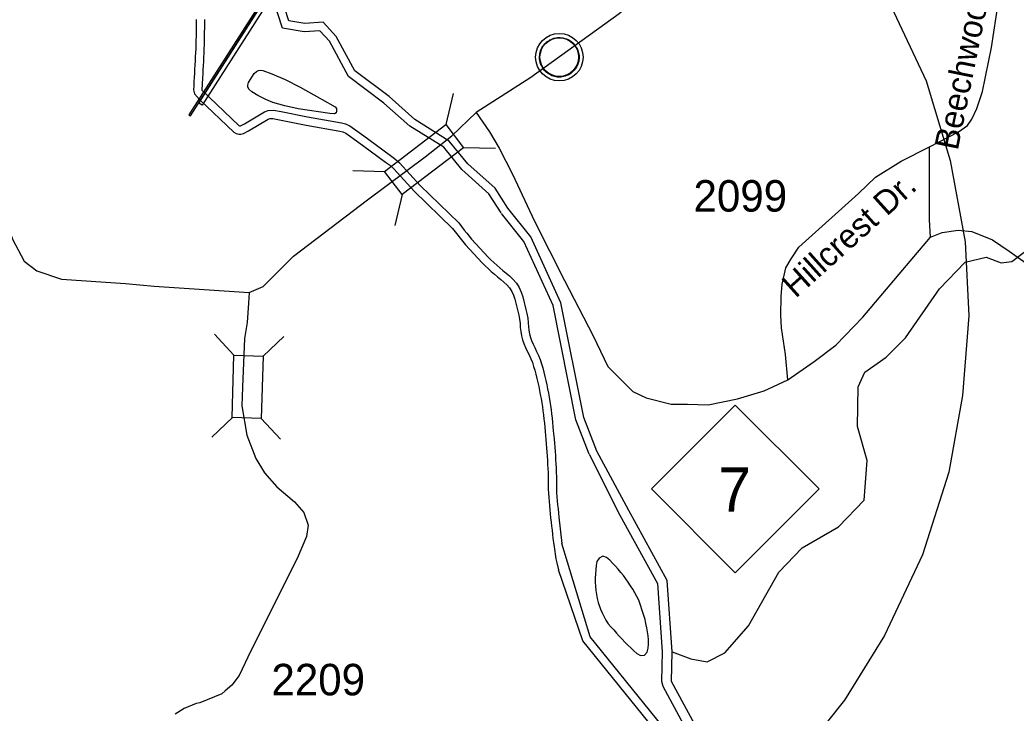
# Model space of a CAD drawing. Extents: x 1364363 to 1407445, y 538563 to 573342.
# Drawn here: x 1379352 to 1383308, y 553914 to 556667 of the extents above; entities that cross this region are included whole.
import ezdxf

# ---------------------------------------------------------------- set-up
doc = ezdxf.new("R2010")
doc.units = 0
for name, color, linetype in [('Exist Boundary Political City Limit New', 7, 'Continuous'), ('Exist Civil Demographics Community CELL', 7, 'Continuous'), ('Exist Hydrographic Buffer Line', 7, 'Continuous'), ('Exist Hydrographic Creek Double Shore', 7, 'Continuous'), ('Exist Hydrographic Creek Single Shore', 7, 'Continuous'), ('Exist Hydrographic Island Shore', 7, 'Continuous'), ('Exist Hydrographic Lake Dam', 7, 'Continuous'), ('Exist Road Primary NC Attributed', 7, 'Continuous'), ('Exist Road Primary NC Shield CELL', 7, 'Continuous'), ('Exist Road Primary NC Shield Number Label', 7, 'Continuous'), ('Exist Road Primary NC Structure Standard Bridge CELL', 7, 'Continuous'), ('Exist Road Secondary Structure Standard Bridge CELL', 7, 'Continuous'), ('Exist Road Secondary Type 51 Attributed', 7, 'Continuous'), ('Exist Road Secondary Type 51 Label', 7, 'Continuous'), ('Exist Road Secondary Type 51 Number Label', 7, 'Continuous')]:
    doc.layers.add(name, color=color, linetype=linetype)

msp = doc.modelspace()

# ---------------------------------------------------------------- linework, layer by layer
at = {"layer": 'Exist Boundary Political City Limit New'}
for points in [[(1380683.5, 558130.6), (1380917, 558099.8), (1381215.6, 558033.5), (1381497.8, 557931.8), (1381717.6, 557825.1), (1381958.9, 557689.9), (1382171.9, 557537.4), (1382407.2, 557310.6), (1382649.2, 557015.3), (1382811.1, 556719.8), (1382951.1, 556424.8), (1383046.6, 556108.5), (1383105.9, 555785.2), (1383120, 555490.8), (1383095.2, 555175.1)], [(1383095.2, 555175.1), (1383041, 554870.2), (1382936.2, 554542.2), (1382785.2, 554221.1), (1382626, 553964.3), (1382486.2, 553789.1)]]:
    msp.add_lwpolyline(points, dxfattribs=at)
at = {"layer": 'Exist Civil Demographics Community CELL'}
msp.add_lwpolyline([(1381416.6, 556531), (1381417.6, 556536.6), (1381419.4, 556543.2), (1381422.3, 556550.4), (1381425.3, 556556.1), (1381428.6, 556561.9), (1381432.3, 556567), (1381436.3, 556571.4), (1381440.9, 556575.9), (1381446.4, 556580.5), (1381451.9, 556584.2), (1381456.7, 556587.1), (1381461.8, 556589.5), (1381467.3, 556591.8), (1381472.9, 556593.6), (1381477.2, 556594.8), (1381482.1, 556595.5), (1381486.2, 556596.2), (1381492.6, 556596.5), (1381497, 556596.4), (1381502.7, 556596.1), (1381507.6, 556595.4), (1381512.5, 556594.4), (1381517.5, 556593), (1381522.6, 556591.1), (1381529.3, 556588.2), (1381535.6, 556584.7), (1381540.6, 556581.1), (1381545.8, 556577.1), (1381549.1, 556574), (1381553.2, 556569.6), (1381557.1, 556564.9), (1381560.2, 556560.3), (1381563.3, 556555.3), (1381565.7, 556550.1), (1381567.8, 556545.1), (1381569.3, 556540.1), (1381570.6, 556535.5), (1381571.7, 556529.5), (1381572.3, 556524.8), (1381572.6, 556518.8), (1381572.4, 556513), (1381571.8, 556507.3), (1381570.9, 556501.8), (1381569.3, 556495.6), (1381567.4, 556489.8), (1381565.1, 556484.7), (1381561.9, 556478.7), (1381558.6, 556473.4), (1381555.2, 556468.7), (1381551, 556464), (1381545.7, 556459), (1381540.7, 556454.9), (1381535.7, 556451.4), (1381531.3, 556448.9), (1381524.5, 556445.7), (1381517.4, 556443), (1381511.4, 556441.5), (1381504.8, 556440.2), (1381500.4, 556439.8), (1381495.9, 556439.5), (1381490.3, 556439.5), (1381486, 556439.9), (1381480.4, 556440.6), (1381474.5, 556442), (1381469.9, 556443.3), (1381464.7, 556445.1), (1381460.1, 556447.1), (1381456.2, 556449.4), (1381449.4, 556453.4), (1381443.8, 556457.7), (1381438.9, 556462.2), (1381434.5, 556467), (1381431.3, 556471), (1381428.3, 556475.2), (1381424.2, 556482.3), (1381422.5, 556485.8), (1381420.8, 556489.9), (1381418.2, 556498), (1381416.6, 556505.1), (1381416, 556510.3), (1381415.6, 556516.6), (1381415.6, 556521.3), (1381416.1, 556527.7)], close=True, dxfattribs=at)
for centre, radius in [((1381494.3, 556518.6), 94.3), ((1381494, 556518.9), 76.7)]:
    msp.add_circle(centre, radius, dxfattribs=at)
at = {"layer": 'Exist Hydrographic Buffer Line'}
for points in [[(1381262.6, 555900.5), (1381213.8, 555976.4), (1381107.2, 556071.9), (1381035.1, 556160.7), (1380901, 556244.5), (1380797.6, 556336.5), (1380656.5, 556442.3), (1380581.1, 556581.7), (1380543.3, 556623.7), (1380481.3, 556618.9), (1380395.5, 556634.5), (1380356.1, 556752.7), (1380329.8, 556802.5)], [(1380084.7, 556667.8), (1380084.7, 556651.1), (1380084.6, 556634.6), (1380084.5, 556618.1), (1380084.3, 556601.5), (1380084, 556584.9), (1380083.6, 556568.3), (1380083, 556551.7), (1380082.4, 556535), (1380081.6, 556518.4), (1380080.8, 556501.9), (1380079.8, 556485.4), (1380078.9, 556469), (1380078, 556452.6), (1380077.1, 556436.3), (1380074.6, 556387.1)], [(1380074.6, 556387.1), (1380222.2, 556246.7), (1380223.6, 556245.8), (1380225, 556245.5), (1380226, 556245.5), (1380228, 556246), (1380243.7, 556254.4), (1380323.6, 556301.8), (1380337.6, 556307.5), (1380359.4, 556308.6), (1380389.3, 556302.5), (1380494.7, 556281.3), (1380628.8, 556257.4), (1380645.7, 556253.4), (1380662.6, 556245.8), (1380717.6, 556206.2), (1380762.6, 556173.4), (1380823.9, 556128.1), (1380839.7, 556116.7), (1380859.6, 556099.1), (1380940.9, 556009), (1381095, 555860.2)], [(1381612, 554942.3), (1381559.8, 555078.8), (1381469.1, 555532.7), (1381353, 555787.2), (1381264.5, 555897.8)], [(1381095, 555860.2), (1381116.5, 555832.2), (1381126.4, 555819.4), (1381136, 555807.2), (1381145.9, 555795.6), (1381211.7, 555724.2), (1381222.3, 555713.5), (1381233.4, 555703.3), (1381245.4, 555692.9), (1381257.6, 555682.4), (1381270.3, 555671.9), (1381283, 555661), (1381295.7, 555650), (1381309.6, 555637.4), (1381323.6, 555621.3), (1381334.2, 555603.3), (1381342.9, 555585.2), (1381348.8, 555566.9), (1381353.5, 555550.1), (1381357.7, 555533.7), (1381361.7, 555517.1), (1381365.4, 555500.4), (1381369, 555482.6), (1381370.9, 555463.5), (1381371.4, 555447.7), (1381373.3, 555433.8), (1381376, 555419.4), (1381379.4, 555405.9), (1381383.9, 555393), (1381389.8, 555379.2), (1381396.4, 555365), (1381403.5, 555350.1), (1381410.8, 555334.3), (1381417.7, 555317.6), (1381423.5, 555300.4), (1381428, 555285)], [(1381428.2, 555284.3), (1381432.8, 555267.3), (1381436.9, 555250.8), (1381440.7, 555234.3), (1381444.3, 555217.8), (1381447.7, 555201.3), (1381450.8, 555184.7), (1381453.8, 555168.2), (1381456.6, 555151.7), (1381459.2, 555135.1), (1381461.5, 555118.3), (1381463.6, 555101.6), (1381465.5, 555084.9), (1381467.2, 555068.3), (1381468.9, 555051.7), (1381470.3, 555035.2), (1381473.3, 555002.6), (1381474.7, 554986.1), (1381476.1, 554969.5), (1381477.3, 554952.8), (1381478.4, 554936.2), (1381479.4, 554919.8), (1381480.4, 554903.3), (1381481.3, 554886.7), (1381482.1, 554869.8), (1381482.4, 554852.5), (1381482.4, 554835.8), (1381482.4, 554819.7), (1381482.7, 554804.1), (1381483.5, 554788.7), (1381484.7, 554772.8), (1381486, 554756.7), (1381487.4, 554740.6), (1381489, 554724.5), (1381490.7, 554708.2), (1381492.3, 554692.1), (1381504.1, 554587.1)], [(1381612, 554942.3), (1381734.6, 554699.8), (1381883.4, 554428.4), (1381901.8, 554156.3), (1381899.8, 554039.9), (1381904.7, 554020.1), (1382060, 553733.4), (1382063.7, 553508), (1382018.4, 553290.2), (1381811.7, 552779.8), (1381494.1, 552450.5)], [(1381952.6, 553402.4), (1381963.8, 553676.1), (1381903, 553863.3), (1381616.3, 554216.5), (1381504.1, 554587.1)]]:
    msp.add_lwpolyline(points, dxfattribs=at)
at = {"layer": 'Exist Hydrographic Creek Double Shore'}
for points in [[(1381290.2, 555918.3), (1381239, 555997.9), (1381131, 556094.6), (1381057.1, 556185.6), (1380920.7, 556270.9), (1380818.4, 556361.9), (1380682, 556464.3), (1380608.1, 556600.8), (1380556.9, 556657.6), (1380483, 556652), (1380420.5, 556663.3), (1380386.4, 556765.7), (1380358.7, 556817.9)], [(1380051.9, 556667.7), (1380051.9, 556651.3), (1380051.8, 556634.8), (1380051.7, 556618.4), (1380051.5, 556602), (1380051.2, 556585.6), (1380050.8, 556569.2), (1380050.2, 556552.8), (1380049.6, 556536.4), (1380048.8, 556520), (1380048, 556503.6), (1380047.1, 556487.2), (1380046.1, 556470.9), (1380045.2, 556454.5), (1380044.3, 556438), (1380043.5, 556421.7)], [(1380043.5, 556421.7), (1380042.7, 556405.3), (1380042, 556388.9), (1380045.1, 556373.1), (1380065.1, 556350.9)], [(1380065.1, 556350.9), (1380201.9, 556220.7), (1380211.1, 556214.9), (1380221.3, 556212.8), (1380229.7, 556212.6), (1380239.9, 556215.2), (1380259.8, 556225.8), (1380338.2, 556272.3), (1380344.8, 556275), (1380356.9, 556275.6), (1380382.8, 556270.3), (1380488.5, 556249.1), (1380622.1, 556225.3), (1380635.1, 556222.2), (1380646.1, 556217.3), (1380698.3, 556179.7), (1380743.2, 556146.9), (1380804.5, 556101.6), (1380819.2, 556091), (1380836.5, 556075.7), (1380917.3, 555986.2), (1381070.5, 555838.3)], [(1381642.6, 554954), (1381591.4, 555087.9), (1381500.5, 555542.9), (1381381.1, 555804.5), (1381290.2, 555918.3)], [(1381642.6, 554954), (1381591.4, 555087.9), (1381500.5, 555542.9), (1381381.1, 555804.5), (1381290.2, 555918.3)], [(1381070.5, 555838.3), (1381090.5, 555812.2), (1381100.5, 555799.2), (1381110.7, 555786.4), (1381121.3, 555773.9), (1381188, 555701.6), (1381199.5, 555689.9), (1381211.6, 555678.8), (1381224, 555668), (1381236.5, 555657.4), (1381249.1, 555646.8), (1381261.6, 555636.1), (1381274, 555625.4), (1381286.1, 555614.5), (1381296.9, 555602), (1381305.3, 555587.9), (1381312.3, 555573), (1381317.4, 555557.5), (1381321.8, 555541.6), (1381325.9, 555525.7), (1381329.8, 555509.7), (1381333.3, 555493.7), (1381336.5, 555477.6), (1381338.2, 555461.3), (1381338.7, 555444.9), (1381340.9, 555428.6), (1381343.9, 555412.4), (1381347.9, 555396.5), (1381353.4, 555381.1), (1381359.8, 555365.9), (1381366.7, 555351), (1381373.9, 555336.1), (1381380.7, 555321.2), (1381387, 555306.1), (1381392.2, 555290.6), (1381396.5, 555275.8)], [(1381070.5, 555838.3), (1381090.5, 555812.2), (1381100.5, 555799.2), (1381110.7, 555786.4), (1381121.3, 555773.9), (1381188, 555701.6), (1381199.5, 555689.9), (1381211.6, 555678.8), (1381224, 555668), (1381236.5, 555657.4), (1381249.1, 555646.8), (1381261.6, 555636.1), (1381274, 555625.4), (1381286.1, 555614.5), (1381296.9, 555602), (1381305.3, 555587.9), (1381312.3, 555573), (1381317.4, 555557.5), (1381321.8, 555541.6), (1381325.9, 555525.7), (1381329.8, 555509.7), (1381333.3, 555493.7), (1381336.5, 555477.6), (1381338.2, 555461.3), (1381338.7, 555444.9), (1381340.9, 555428.6), (1381343.9, 555412.4), (1381347.9, 555396.5), (1381353.4, 555381.1), (1381359.8, 555365.9), (1381366.7, 555351), (1381373.9, 555336.1), (1381380.7, 555321.2), (1381387, 555306.1), (1381392.2, 555290.6), (1381396.5, 555275.8)], [(1381396.5, 555275.8), (1381401, 555259.1), (1381405, 555243.1), (1381408.7, 555227.1), (1381412.2, 555211), (1381415.5, 555194.9), (1381418.6, 555178.7), (1381421.4, 555162.6), (1381424.2, 555146.4), (1381426.8, 555130.2), (1381429, 555114), (1381431.1, 555097.7), (1381432.9, 555081.4), (1381434.6, 555065), (1381436.2, 555048.7), (1381437.6, 555032.3), (1381440.6, 554999.7), (1381442, 554983.3), (1381443.4, 554967), (1381444.6, 554950.5), (1381445.6, 554934.2), (1381446.7, 554917.8), (1381447.7, 554901.4), (1381448.5, 554885), (1381449.3, 554868.6), (1381449.6, 554852.2), (1381449.6, 554835.8), (1381449.6, 554819.4), (1381449.9, 554803), (1381450.8, 554786.6), (1381452, 554770.3), (1381453.3, 554753.9), (1381454.8, 554737.6), (1381456.4, 554721.2), (1381458, 554704.9), (1381459.7, 554688.6), (1381461.5, 554672.2), (1381463.3, 554655.9), (1381465.1, 554639.6), (1381467, 554623.3), (1381468.9, 554607), (1381471.1, 554590.7), (1381473.4, 554574.5), (1381480.7, 554526.5), (1381484.3, 554510.5), (1381491.2, 554483)], [(1381396.5, 555275.8), (1381401, 555259.1), (1381405, 555243.1), (1381408.7, 555227.1), (1381412.2, 555211), (1381415.5, 555194.9), (1381418.6, 555178.7), (1381421.4, 555162.6), (1381424.2, 555146.4), (1381426.8, 555130.2), (1381429, 555114), (1381431.1, 555097.7), (1381432.9, 555081.4), (1381434.6, 555065), (1381436.2, 555048.7), (1381437.6, 555032.3), (1381440.6, 554999.7), (1381442, 554983.3), (1381443.4, 554967), (1381444.6, 554950.5), (1381445.6, 554934.2), (1381446.7, 554917.8), (1381447.7, 554901.4), (1381448.5, 554885), (1381449.3, 554868.6), (1381449.6, 554852.2), (1381449.6, 554835.8), (1381449.6, 554819.4), (1381449.9, 554803), (1381450.8, 554786.6), (1381452, 554770.3), (1381453.3, 554753.9), (1381454.8, 554737.6), (1381456.4, 554721.2), (1381458, 554704.9), (1381459.7, 554688.6), (1381461.5, 554672.2), (1381463.3, 554655.9), (1381465.1, 554639.6), (1381467, 554623.3), (1381468.9, 554607), (1381471.1, 554590.7), (1381473.4, 554574.5), (1381480.7, 554526.5), (1381484.3, 554510.5), (1381491.2, 554483)], [(1381941.9, 554157.3), (1381922.8, 554440), (1381769.8, 554718.7), (1381642.6, 554954)], [(1381941.9, 554157.3), (1381922.8, 554440), (1381769.8, 554718.7), (1381642.6, 554954)], [(1381919.8, 553403.7), (1381930.8, 553671.6), (1381873.7, 553847.4), (1381586.8, 554200.8), (1381491.2, 554483)], [(1381919.8, 553403.7), (1381930.8, 553671.6), (1381873.7, 553847.4), (1381586.8, 554200.8), (1381491.2, 554483)], [(1381541.6, 552424), (1381845.8, 552757.6), (1382056.8, 553278.6), (1382103.8, 553504.1), (1382099.8, 553743.8), (1381939.8, 554039.2), (1381941.9, 554157.3)]]:
    msp.add_lwpolyline(points, dxfattribs=at)
at = {"layer": 'Exist Hydrographic Creek Single Shore'}
msp.add_lwpolyline([(1381941.9, 554157.3), (1382016.8, 554129.5), (1382080.6, 554117.3), (1382150.8, 554153.1), (1382244.8, 554259.5), (1382365.8, 554473.7), (1382458.8, 554570.3), (1382602.8, 554652.8), (1382704.9, 554759), (1382716.8, 554916.4), (1382677.8, 555051.7), (1382680.8, 555209.2), (1382706.8, 555267.8), (1382792.1, 555327.3), (1382869.1, 555404.3), (1383003.2, 555598.4), (1383105.8, 555704), (1383188.5, 555724), (1383248.4, 555701.2), (1383291.2, 555706.9), (1383339.7, 555744)], dxfattribs=at)
at = {"layer": 'Exist Hydrographic Island Shore'}
for points in [[(1380353.2, 556452.8), (1380405.3, 556430.3), (1380464.8, 556399.5), (1380552.5, 556350.3), (1380603.9, 556320.8), (1380608.8, 556315.1), (1380609.6, 556309.5), (1380609.5, 556303), (1380607.4, 556297), (1380601.2, 556294.1), (1380583.1, 556294.5), (1380457.1, 556313.8), (1380404.4, 556325.7), (1380357.1, 556339), (1380328.1, 556350.8), (1380296.6, 556366.2), (1380273.7, 556380.4), (1380261.9, 556391.9), (1380257, 556400.6), (1380257.1, 556407.6), (1380260.4, 556418.2), (1380268.8, 556432.6), (1380283, 556454), (1380291.8, 556462.4), (1380299.5, 556465.7), (1380308.1, 556467), (1380316.7, 556466.3), (1380353.2, 556452.8)], [(1381657.6, 554326.2), (1381664.6, 554311.2), (1381671.6, 554296.4), (1381679.3, 554282), (1381688.4, 554268.3), (1381699.1, 554255.8), (1381710, 554243.6), (1381721.1, 554231.5), (1381732.3, 554219.4), (1381743.6, 554207.4), (1381754.8, 554195.5), (1381766.3, 554183.8), (1381777.9, 554172.2), (1381789.6, 554160.7), (1381802.5, 554150.4), (1381816.5, 554141.8), (1381831.9, 554143.5), (1381843.2, 554155), (1381847.2, 554171.1), (1381848.1, 554187.5), (1381847.9, 554204), (1381846.9, 554220.4), (1381844.5, 554236.6), (1381841.4, 554252.8), (1381838.1, 554268.9), (1381834.4, 554284.8), (1381830.2, 554300.7), (1381809.2, 554362.2), (1381802, 554376.9), (1381794.3, 554391.5), (1381786.1, 554405.8), (1381777.3, 554419.6), (1381768, 554433.1), (1381758.2, 554446.3), (1381748.3, 554459.4), (1381738.1, 554472.3), (1381727.9, 554485.1), (1381717.1, 554497.4), (1381705.8, 554509.5), (1381694.5, 554521.3), (1381681.9, 554531.9), (1381666.6, 554536.8), (1381652, 554529.1), (1381643.6, 554515.4), (1381640.1, 554499.1), (1381638.6, 554482.7), (1381637.5, 554466.3), (1381636.7, 554449.9), (1381636.6, 554433.4), (1381637.2, 554417.1), (1381638.9, 554400.8), (1381641.2, 554384.5), (1381644.3, 554368.3), (1381647.8, 554352.3), (1381657.6, 554326.2)]]:
    msp.add_lwpolyline(points, dxfattribs=at)
at = {"layer": 'Exist Hydrographic Lake Dam'}
for points in [[(1380029.7, 556285.2), (1380428.4, 556910.3), (1380422.2, 556914.3), (1380023.6, 556289.1)], [(1380062.5, 556336.5), (1380395.7, 556859), (1380409, 556850.5), (1380075.8, 556328)]]:
    msp.add_lwpolyline(points, close=True, dxfattribs=at)
at = {"layer": 'Exist Road Primary NC Attributed'}
for points in [[(1378556.6, 556624.7), (1378724.3, 556474), (1378855.3, 556373), (1379065.3, 556270.3), (1379122.6, 556225.1), (1379155.8, 556194.9), (1379204.1, 556117.9), (1379216.1, 556093.7), (1379252.3, 555991.1), (1379294.6, 555873.4), (1379323.2, 555796.4), (1379369.7, 555708.2), (1379419.5, 555670.5), (1379517.6, 555637.3), (1379771, 555619.2), (1379885.7, 555608.6), (1380262.7, 555583.5)], [(1380961.2, 556123.5), (1381067.7, 556206), (1381163.3, 556298.4)], [(1381163.3, 556298.4), (1381216.2, 556221.8), (1381255.5, 556156.9), (1381308.5, 556054.5), (1381395.6, 555867.9), (1381514.6, 555632.2), (1381628.6, 555411.6), (1381686.9, 555289.9), (1381785.7, 555191.1), (1381838.4, 555165.2), (1381938.6, 555141.1), (1382003.5, 555141.1), (1382085, 555138.1), (1382201.1, 555162.2), (1382306.8, 555193.9), (1382400.9, 555236.6)], [(1380262.7, 555583.5), (1380318.6, 555607.2), (1380438.9, 555727.7), (1380732, 555952.7), (1380961.2, 556123.5)], [(1382967.3, 555804), (1383013.6, 555822.5), (1383078.4, 555831.8), (1383132.1, 555826.2), (1383213.5, 555792.9), (1383280.2, 555748.4), (1383433.1, 555640.3), (1383656, 555386.5), (1383904, 555127.1), (1383965.1, 555052.7), (1384002.1, 554980.4), (1384020.1, 554921.9), (1384018.8, 554773), (1384018.8, 554691.5), (1384063.2, 554563.7), (1384148.4, 554450.7), (1384251.5, 554344), (1384321.8, 554288.4), (1384362.6, 554268), (1384499.6, 554251.4), (1384562.1, 554257.3)], [(1382400.9, 555236.6), (1382506.5, 555310.2), (1382591.7, 555375), (1382699.1, 555486.1), (1382872.9, 555691), (1382967.3, 555804)]]:
    msp.add_lwpolyline(points, dxfattribs=at)
at = {"layer": 'Exist Road Primary NC Shield CELL'}
msp.add_lwpolyline([(1381859.9, 554803.8), (1382192.9, 555136.8), (1382525.9, 554803.8), (1382192.9, 554470.8)], close=True, dxfattribs=at)
at = {"layer": 'Exist Road Primary NC Structure Standard Bridge CELL'}
for p, q in [((1381072.5, 556374.6), (1381042.9, 556251)), ((1381240.4, 556155.8), (1381113.4, 556159.2)), ((1380801.5, 556063.2), (1380674.4, 556066.6)), ((1380870.4, 555973.4), (1380840.7, 555849.8))]:
    msp.add_line(p, q, dxfattribs=at)
msp.add_lwpolyline([(1381113.4, 556159.2), (1380870.7, 555973), (1380800.2, 556064.9), (1381042.9, 556251)], close=True, dxfattribs=at)
at = {"layer": 'Exist Road Secondary Structure Standard Bridge CELL'}
for p, q in [((1380124.7, 555417.9), (1380202.2, 555335.4)), ((1380400.4, 555409.4), (1380318, 555331.8)), ((1380196.7, 555087.6), (1380114.2, 555010)), ((1380309.8, 555084.1), (1380387.4, 555001.6))]:
    msp.add_line(p, q, dxfattribs=at)
msp.add_lwpolyline([(1380318, 555331.8), (1380310.4, 555084.1), (1380194.6, 555087.6), (1380202.2, 555335.4)], close=True, dxfattribs=at)
at = {"layer": 'Exist Road Secondary Type 51 Attributed'}
for points in [[(1382531.5, 557481.6), (1382461.2, 557395.9), (1382354.5, 557261.4), (1382218.8, 557106.6), (1382101.9, 556991.2), (1381958.6, 556873.5), (1381731.6, 556691), (1381381.1, 556437.4), (1381163.3, 556298.4)], [(1382963.8, 556162.4), (1383079.1, 556222.1), (1383114.2, 556247.1), (1383132.1, 556272.9), (1383151.7, 556315), (1383174.3, 556382.1), (1383210.1, 556557.4), (1383247.8, 556802.5)], [(1382400.9, 555236.6), (1382392.3, 555337.7), (1382376.5, 555444.3), (1382373.4, 555493.4), (1382375.2, 555568.4), (1382378.7, 555616.6), (1382393.6, 555682.5), (1382414, 555717.7), (1382445.4, 555764.7), (1382682.4, 555977.7), (1382749.1, 556042.7), (1382851.8, 556106), (1382963.8, 556162.4)], [(1382967.3, 555804), (1382963.6, 555872.5), (1382963.6, 556031.8), (1382963.8, 556162.4)], [(1380262.7, 555583.5), (1380259.5, 555541.8), (1380254.7, 555464.8), (1380243.5, 555400.7), (1380236.1, 555208.2)], [(1380236.1, 555208.2), (1380233, 555134.4), (1380253.3, 555017.1), (1380289.4, 554924.6), (1380323.2, 554868.2), (1380372.8, 554811.8), (1380442.3, 554752.7), (1380479.3, 554710.3), (1380497.3, 554659.8), (1380490.5, 554615), (1380452.5, 554527.7), (1380268.8, 554161.3), (1380222.9, 554062.8), (1380193.1, 554024), (1380167.9, 554002.4), (1380153.5, 553990.6), (1380067.3, 553954.1), (1380052.2, 553951.1), (1380003.9, 553931.4), (1379969.2, 553908.8)]]:
    msp.add_lwpolyline(points, dxfattribs=at)

# ---------------------------------------------------------------- texts
at = {"layer": 'Exist Road Primary NC Shield Number Label'}
msp.add_text('7', height=175, dxfattribs=at).set_placement((1382125, 554714.1))
at = {"layer": 'Exist Road Secondary Type 51 Label'}
for s, rotation, p in [('Beechwood', 78.4782, (1383075.8, 556145.2)), ('Hillcrest Dr.', 41.9544, (1382432, 555558.7))]:
    msp.add_text(s, height=95, rotation=rotation, dxfattribs=at).set_placement(p)
at = {"layer": 'Exist Road Secondary Type 51 Number Label'}
for s, p in [('2099', (1382026.9, 555905.3)), ('2209', (1380350.8, 553984.1))]:
    msp.add_text(s, height=125, dxfattribs=at).set_placement(p)

doc.saveas('drawing.dxf')
